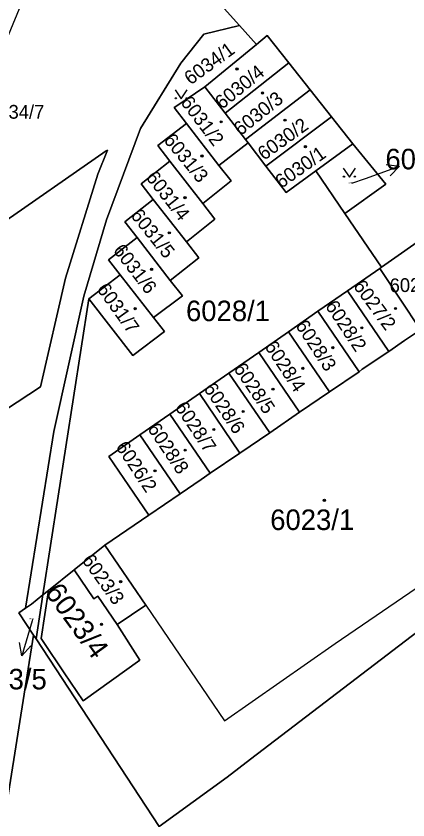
# Model space of a CAD drawing. Extents: x -596233 to -595156, y -1161235 to -1159375.
# Drawn here: x -595835.9 to -595803.5, y -1159916.5 to -1159850 of the extents above; entities that cross this region are included whole.
import ezdxf

# ---------------------------------------------------------------- set-up
doc = ezdxf.new("R2010")
doc.units = 0
for name, color, linetype in [('KN_CAR_KR', 7, 'Continuous'), ('KN_KULTURY', 7, 'Continuous'), ('KN_PARC_CIS_POM', 7, 'Continuous'), ('KN_PARC_CIS_POZ', 7, 'Continuous'), ('KN_PARC_CIS_STAV', 7, 'Continuous'), ('KN_PARC_PLOCHA', 7, 'Continuous'), ('PARC_C_SIPKA', 7, 'Continuous'), ('parcely_l', 7, 'Continuous')]:
    doc.layers.add(name, color=color, linetype=linetype)

msp = doc.modelspace()

# ---------------------------------------------------------------- linework, layer by layer
at = {"layer": 'KN_CAR_KR'}
for points in [[(-595809.52, -1159901.89), (-595789.91, -1159888.51)], [(-595825.19, -1159898.74), (-595818.69, -1159908.3)], [(-595818.69, -1159908.3), (-595809.52, -1159901.89)]]:
    msp.add_lwpolyline(points, dxfattribs=at)
at = {"layer": 'KN_KULTURY'}
for points in [[(-595822.7618, -1159856.0916), (-595822.2618, -1159856.8416), (-595821.7618, -1159856.0916)], [(-595808.8418, -1159862.5716), (-595808.3418, -1159863.3216), (-595807.8418, -1159862.5716)]]:
    msp.add_lwpolyline(points, dxfattribs=at)
for centre, radius in [((-595817.64, -1159854.37), 0.09), ((-595817.64, -1159854.37), 0.0398), ((-595815.54, -1159856.36), 0.09), ((-595815.54, -1159856.36), 0.0398), ((-595822.712, -1159856.7914), 0.05), ((-595821.8126, -1159856.7914), 0.05), ((-595818.96, -1159858.74), 0.09), ((-595818.96, -1159858.74), 0.0398), ((-595813.67, -1159858.6), 0.09), ((-595813.67, -1159858.6), 0.0398), ((-595811.98, -1159860.8), 0.09), ((-595811.98, -1159860.8), 0.0398), ((-595820.55, -1159861.57), 0.09), ((-595820.55, -1159861.57), 0.0398), ((-595808.792, -1159863.2714), 0.05), ((-595807.8926, -1159863.2714), 0.05), ((-595821.95, -1159865.02), 0.09), ((-595821.95, -1159865.02), 0.0398), ((-595823.25, -1159867.92), 0.09), ((-595823.25, -1159867.92), 0.0398), ((-595824.72, -1159870.94), 0.09), ((-595824.72, -1159870.94), 0.0398), ((-595826.08, -1159874.2), 0.09), ((-595826.08, -1159874.2), 0.0398), ((-595804.52, -1159874.18), 0.09), ((-595804.52, -1159874.18), 0.0398), ((-595807.31, -1159875.78), 0.09), ((-595807.31, -1159875.78), 0.0398), ((-595809.71, -1159877.42), 0.09), ((-595809.71, -1159877.42), 0.0398), ((-595812.2, -1159879.13), 0.09), ((-595812.2, -1159879.13), 0.0398), ((-595814.67, -1159880.86), 0.09), ((-595814.67, -1159880.86), 0.0398), ((-595817.14, -1159882.7), 0.09), ((-595817.14, -1159882.7), 0.0398), ((-595819.56, -1159884.19), 0.09), ((-595819.56, -1159884.19), 0.0398), ((-595821.94, -1159885.9), 0.09), ((-595821.94, -1159885.9), 0.0398), ((-595824.43, -1159887.61), 0.09), ((-595824.43, -1159887.61), 0.0398), ((-595810.41, -1159890.06), 0.09), ((-595810.41, -1159890.06), 0.0398), ((-595827.28, -1159896.78), 0.09), ((-595827.28, -1159896.78), 0.0398), ((-595828.87, -1159900.31), 0.09), ((-595828.87, -1159900.31), 0.0398)]:
    msp.add_circle(centre, radius, dxfattribs=at)
at = {"layer": 'KN_PARC_PLOCHA'}
for points in [[(-595801.63, -1159867.91), (-595805.67, -1159870.77), (-595808.71, -1159866.31), (-595805.31, -1159863.89), (-595808.05, -1159860.57), (-595809.82, -1159858.33), (-595811.59, -1159856.09), (-595813.36, -1159853.85), (-595815.14, -1159851.6), (-595816.04, -1159852.34), (-595817.45, -1159850.76), (-595825.48, -1159841.82), (-595829.07, -1159838.82), (-595831.66, -1159837.16), (-595832.54, -1159836.6), (-595835.57, -1159834.72), (-595838.74, -1159833.07), (-595844.95, -1159829.84), (-595851.06, -1159826.67), (-595858.18, -1159822.96), (-595858.71, -1159822.68), (-595860.83, -1159821.58), (-595861.61, -1159820.87), (-595909.39, -1159777.39)], [(-595825.48, -1159841.82), (-595817.45, -1159850.76), (-595820.39, -1159851.48), (-595822.31, -1159853.88), (-595825.64, -1159859.29), (-595828.46, -1159866.84), (-595830.34, -1159873.15), (-595832.82, -1159884.37), (-595835.15, -1159898.98), (-595835.7, -1159899.36), (-595834.49, -1159901.2), (-595843.42, -1159957.34)], [(-595852.3, -1159925.34), (-595849.24, -1159905.62), (-595848.96, -1159903.82), (-595847.17, -1159891.43), (-595846.86, -1159889.56), (-595837.81, -1159883.2), (-595833.91, -1159880.66), (-595831.84, -1159871.67), (-595829.16, -1159863.06), (-595828.38, -1159861.07), (-595828.48, -1159861.13), (-595837.69, -1159867.53), (-595840.14, -1159869.1), (-595842.77, -1159870.7), (-595838.42, -1159855.98), (-595834.56, -1159846.65)], [(-595788.28, -1159889.92), (-595816.52, -1159911.48), (-595818.47, -1159912.97), (-595824.1, -1159917.05), (-595834.28, -1159901.52), (-595833.71, -1159897.88), (-595833.26, -1159897.52), (-595833.87, -1159901.48), (-595833.7, -1159901.73), (-595831.95, -1159904.33), (-595830.39, -1159906.64), (-595825.68, -1159903.27), (-595827.56, -1159900.34), (-595825.19, -1159898.74), (-595828.58, -1159893.76), (-595824.95, -1159891.28), (-595822.35, -1159889.51), (-595820.62, -1159888.33), (-595819.88, -1159887.82), (-595817.41, -1159886.14), (-595814.94, -1159884.46), (-595812.47, -1159882.77), (-595810, -1159881.09), (-595807.54, -1159879.41), (-595807.27, -1159879.2), (-595805.08, -1159877.74), (-595803.78, -1159876.84), (-595802.45, -1159875.94)]]:
    msp.add_lwpolyline(points, dxfattribs=at)
for points in [[(-595816.04, -1159852.34), (-595820.3, -1159855.85), (-595822.72, -1159857.48), (-595822.84, -1159857.56), (-595821.83, -1159858.87), (-595824.21, -1159860.7), (-595823.2, -1159862), (-595825.59, -1159863.86), (-595824.58, -1159865.16), (-595826.94, -1159867.01), (-595825.92, -1159868.31), (-595828.29, -1159870.16), (-595827.31, -1159871.4), (-595829.92, -1159873.38), (-595833.71, -1159897.88), (-595834.67, -1159898.65), (-595835.15, -1159898.98), (-595832.82, -1159884.37), (-595830.34, -1159873.15), (-595828.46, -1159866.84), (-595825.64, -1159859.29), (-595822.31, -1159853.88), (-595820.39, -1159851.48), (-595817.45, -1159850.76)], [(-595813.36, -1159853.85), (-595818.62, -1159858.03), (-595820.3, -1159855.85), (-595816.04, -1159852.34), (-595815.14, -1159851.6)], [(-595811.59, -1159856.09), (-595816.94, -1159860.21), (-595818.62, -1159858.03), (-595813.36, -1159853.85)], [(-595818.62, -1159858.03), (-595816.94, -1159860.21), (-595816.73, -1159860.49), (-595819.14, -1159862.34), (-595821.83, -1159858.87), (-595822.84, -1159857.56), (-595822.72, -1159857.48), (-595820.3, -1159855.85)], [(-595809.82, -1159858.33), (-595815.26, -1159862.4), (-595816.73, -1159860.49), (-595816.94, -1159860.21), (-595811.59, -1159856.09)], [(-595808.05, -1159860.57), (-595811.13, -1159862.8), (-595813.58, -1159864.58), (-595815.26, -1159862.4), (-595809.82, -1159858.33)], [(-595819.14, -1159862.34), (-595818.14, -1159863.62), (-595820.48, -1159865.5), (-595823.2, -1159862), (-595824.21, -1159860.7), (-595821.83, -1159858.87)], [(-595815.26, -1159862.4), (-595813.58, -1159864.58), (-595811.13, -1159862.8), (-595808.71, -1159866.31), (-595805.67, -1159870.77), (-595805.82, -1159870.87), (-595808.5, -1159872.72), (-595810.94, -1159874.41), (-595813.39, -1159876.11), (-595815.85, -1159877.81), (-595818.31, -1159879.52), (-595820.76, -1159881.22), (-595823.22, -1159882.92), (-595825.68, -1159884.63), (-595828.26, -1159886.42), (-595824.95, -1159891.28), (-595828.58, -1159893.76), (-595831.13, -1159895.8), (-595833.26, -1159897.52), (-595833.71, -1159897.88), (-595829.92, -1159873.38), (-595826.26, -1159878.06), (-595823.65, -1159876.09), (-595824.55, -1159874.94), (-595822.15, -1159873.14), (-595823.17, -1159871.86), (-595820.82, -1159869.98), (-595821.83, -1159868.68), (-595819.47, -1159866.8), (-595820.48, -1159865.5), (-595818.14, -1159863.62), (-595819.14, -1159862.34), (-595816.73, -1159860.49)], [(-595808.71, -1159866.31), (-595811.13, -1159862.8), (-595808.05, -1159860.57), (-595805.31, -1159863.89)], [(-595846.86, -1159889.56), (-595846.82, -1159889.33), (-595845.51, -1159881.53), (-595844.49, -1159875.09), (-595844.12, -1159875.26), (-595842.77, -1159870.7), (-595840.14, -1159869.1), (-595837.69, -1159867.53), (-595828.48, -1159861.13), (-595828.38, -1159861.07), (-595829.16, -1159863.06), (-595831.84, -1159871.67), (-595833.91, -1159880.66), (-595837.81, -1159883.2)], [(-595820.48, -1159865.5), (-595819.47, -1159866.8), (-595821.83, -1159868.68), (-595824.58, -1159865.16), (-595825.59, -1159863.86), (-595823.2, -1159862)], [(-595821.83, -1159868.68), (-595820.82, -1159869.98), (-595823.17, -1159871.86), (-595825.92, -1159868.31), (-595826.94, -1159867.01), (-595824.58, -1159865.16)], [(-595823.17, -1159871.86), (-595822.15, -1159873.14), (-595824.55, -1159874.94), (-595827.31, -1159871.4), (-595828.29, -1159870.16), (-595825.92, -1159868.31)], [(-595797.56, -1159872.62), (-595799.03, -1159873.62), (-595801.7, -1159875.43), (-595802.45, -1159875.94), (-595805.82, -1159870.87), (-595805.67, -1159870.77), (-595801.63, -1159867.91)], [(-595802.45, -1159875.94), (-595803.78, -1159876.84), (-595805.08, -1159877.74), (-595808.5, -1159872.72), (-595805.82, -1159870.87)], [(-595824.55, -1159874.94), (-595823.65, -1159876.09), (-595826.26, -1159878.06), (-595829.92, -1159873.38), (-595827.31, -1159871.4)], [(-595805.08, -1159877.74), (-595807.27, -1159879.2), (-595807.54, -1159879.41), (-595810.94, -1159874.41), (-595808.5, -1159872.72)], [(-595807.54, -1159879.41), (-595810, -1159881.09), (-595813.39, -1159876.11), (-595810.94, -1159874.41)], [(-595810, -1159881.09), (-595812.47, -1159882.77), (-595815.85, -1159877.81), (-595813.39, -1159876.11)], [(-595812.47, -1159882.77), (-595814.94, -1159884.46), (-595818.31, -1159879.52), (-595815.85, -1159877.81)], [(-595814.94, -1159884.46), (-595817.41, -1159886.14), (-595820.76, -1159881.22), (-595818.31, -1159879.52)], [(-595817.41, -1159886.14), (-595819.88, -1159887.82), (-595823.22, -1159882.92), (-595820.76, -1159881.22)], [(-595819.88, -1159887.82), (-595820.62, -1159888.33), (-595822.35, -1159889.51), (-595825.68, -1159884.63), (-595823.22, -1159882.92)], [(-595822.35, -1159889.51), (-595824.95, -1159891.28), (-595828.26, -1159886.42), (-595825.68, -1159884.63)], [(-595843.42, -1159957.34), (-595834.49, -1159901.2), (-595834.28, -1159901.52), (-595824.1, -1159917.05), (-595818.47, -1159912.97), (-595816.52, -1159911.48), (-595788.28, -1159889.92), (-595784.62, -1159887.13), (-595776.69, -1159899.43), (-595792.04, -1159897.58), (-595796.5, -1159899.94), (-595799.19, -1159921.99)], [(-595827.56, -1159900.34), (-595829.18, -1159897.98), (-595829.51, -1159898.21), (-595831.13, -1159895.8), (-595828.58, -1159893.76), (-595825.19, -1159898.74)], [(-595827.56, -1159900.34), (-595825.68, -1159903.27), (-595830.39, -1159906.64), (-595831.95, -1159904.33), (-595833.7, -1159901.73), (-595833.87, -1159901.48), (-595833.26, -1159897.52), (-595831.13, -1159895.8), (-595829.51, -1159898.21), (-595829.18, -1159897.98)], [(-595834.28, -1159901.52), (-595834.49, -1159901.2), (-595835.7, -1159899.36), (-595835.15, -1159898.98), (-595834.67, -1159898.65), (-595833.71, -1159897.88)]]:
    msp.add_lwpolyline(points, close=True, dxfattribs=at)
at = {"layer": 'PARC_C_SIPKA'}
for points in [[(-595805.3063, -1159862.274), (-595804.1962, -1159862.4069), (-595804.9686, -1159863.2152)], [(-595808.13, -1159863.82), (-595807.02, -1159863.42), (-595804.1962, -1159862.4069)], [(-595834.58, -1159899.9), (-595834.62, -1159900.03), (-595835.4706, -1159902.9069)], [(-595834.7076, -1159902.0897), (-595835.4706, -1159902.9069), (-595835.6666, -1159901.8061)]]:
    msp.add_lwpolyline(points, dxfattribs=at)
at = {"layer": 'parcely_l'}
for points in [[(-595817.45, -1159850.76), (-595825.48, -1159841.82), (-595829.07, -1159838.82), (-595831.66, -1159837.16)], [(-595835.15, -1159898.98), (-595832.82, -1159884.37), (-595830.34, -1159873.15), (-595828.46, -1159866.84), (-595825.64, -1159859.29), (-595822.31, -1159853.88), (-595820.39, -1159851.48), (-595817.45, -1159850.76)], [(-595816.04, -1159852.34), (-595817.45, -1159850.76)], [(-595813.36, -1159853.85), (-595815.14, -1159851.6), (-595816.04, -1159852.34)], [(-595816.04, -1159852.34), (-595820.3, -1159855.85)], [(-595818.62, -1159858.03), (-595813.36, -1159853.85)], [(-595811.59, -1159856.09), (-595813.36, -1159853.85)], [(-595821.83, -1159858.87), (-595822.84, -1159857.56), (-595822.72, -1159857.48), (-595820.3, -1159855.85)], [(-595820.3, -1159855.85), (-595818.62, -1159858.03)], [(-595816.94, -1159860.21), (-595811.59, -1159856.09)], [(-595809.82, -1159858.33), (-595811.59, -1159856.09)], [(-595818.62, -1159858.03), (-595816.94, -1159860.21)], [(-595809.82, -1159858.33), (-595815.26, -1159862.4)], [(-595808.05, -1159860.57), (-595809.82, -1159858.33)], [(-595821.83, -1159858.87), (-595824.21, -1159860.7), (-595823.2, -1159862)], [(-595819.14, -1159862.34), (-595821.83, -1159858.87)], [(-595816.94, -1159860.21), (-595816.73, -1159860.49)], [(-595816.73, -1159860.49), (-595819.14, -1159862.34)], [(-595815.26, -1159862.4), (-595816.73, -1159860.49)], [(-595811.13, -1159862.8), (-595808.05, -1159860.57)], [(-595808.71, -1159866.31), (-595805.31, -1159863.89), (-595808.05, -1159860.57)], [(-595846.86, -1159889.56), (-595837.81, -1159883.2), (-595833.91, -1159880.66), (-595831.84, -1159871.67), (-595829.16, -1159863.06), (-595828.38, -1159861.07), (-595828.48, -1159861.13), (-595837.69, -1159867.53), (-595840.14, -1159869.1), (-595842.77, -1159870.7)], [(-595823.2, -1159862), (-595825.59, -1159863.86), (-595824.58, -1159865.16)], [(-595823.2, -1159862), (-595820.48, -1159865.5)], [(-595820.48, -1159865.5), (-595818.14, -1159863.62), (-595819.14, -1159862.34)], [(-595811.13, -1159862.8), (-595813.58, -1159864.58), (-595815.26, -1159862.4)], [(-595808.71, -1159866.31), (-595811.13, -1159862.8)], [(-595825.92, -1159868.31), (-595826.94, -1159867.01), (-595824.58, -1159865.16)], [(-595824.58, -1159865.16), (-595821.83, -1159868.68)], [(-595820.48, -1159865.5), (-595819.47, -1159866.8), (-595821.83, -1159868.68)], [(-595805.67, -1159870.77), (-595808.71, -1159866.31)], [(-595825.92, -1159868.31), (-595828.29, -1159870.16), (-595827.31, -1159871.4)], [(-595823.17, -1159871.86), (-595825.92, -1159868.31)], [(-595797.56, -1159872.62), (-595801.63, -1159867.91), (-595805.67, -1159870.77)], [(-595821.83, -1159868.68), (-595820.82, -1159869.98), (-595823.17, -1159871.86)], [(-595808.5, -1159872.72), (-595805.82, -1159870.87)], [(-595805.82, -1159870.87), (-595805.67, -1159870.77)], [(-595802.45, -1159875.94), (-595805.82, -1159870.87)], [(-595829.92, -1159873.38), (-595827.31, -1159871.4)], [(-595827.31, -1159871.4), (-595824.55, -1159874.94)], [(-595823.17, -1159871.86), (-595822.15, -1159873.14), (-595824.55, -1159874.94)], [(-595808.5, -1159872.72), (-595810.94, -1159874.41)], [(-595805.08, -1159877.74), (-595808.5, -1159872.72)], [(-595829.92, -1159873.38), (-595833.71, -1159897.88)], [(-595824.55, -1159874.94), (-595823.65, -1159876.09), (-595826.26, -1159878.06), (-595829.92, -1159873.38)], [(-595813.39, -1159876.11), (-595810.94, -1159874.41)], [(-595810.94, -1159874.41), (-595807.54, -1159879.41)], [(-595815.85, -1159877.81), (-595813.39, -1159876.11)], [(-595810, -1159881.09), (-595813.39, -1159876.11)], [(-595802.45, -1159875.94), (-595803.78, -1159876.84), (-595805.08, -1159877.74)], [(-595818.31, -1159879.52), (-595815.85, -1159877.81)], [(-595815.85, -1159877.81), (-595812.47, -1159882.77)], [(-595807.54, -1159879.41), (-595807.27, -1159879.2), (-595805.08, -1159877.74)], [(-595820.76, -1159881.22), (-595818.31, -1159879.52)], [(-595814.94, -1159884.46), (-595818.31, -1159879.52)], [(-595807.54, -1159879.41), (-595810, -1159881.09)], [(-595823.22, -1159882.92), (-595820.76, -1159881.22)], [(-595820.76, -1159881.22), (-595817.41, -1159886.14)], [(-595810, -1159881.09), (-595812.47, -1159882.77)], [(-595825.68, -1159884.63), (-595823.22, -1159882.92)], [(-595819.88, -1159887.82), (-595823.22, -1159882.92)], [(-595812.47, -1159882.77), (-595814.94, -1159884.46)], [(-595824.95, -1159891.28), (-595828.26, -1159886.42), (-595825.68, -1159884.63)], [(-595825.68, -1159884.63), (-595822.35, -1159889.51)], [(-595814.94, -1159884.46), (-595817.41, -1159886.14)], [(-595817.41, -1159886.14), (-595819.88, -1159887.82)], [(-595819.88, -1159887.82), (-595820.62, -1159888.33), (-595822.35, -1159889.51)], [(-595822.35, -1159889.51), (-595824.95, -1159891.28)], [(-595834.28, -1159901.52), (-595824.1, -1159917.05), (-595818.47, -1159912.97), (-595816.52, -1159911.48), (-595788.28, -1159889.92)], [(-595824.95, -1159891.28), (-595828.58, -1159893.76)], [(-595831.13, -1159895.8), (-595828.58, -1159893.76)], [(-595828.58, -1159893.76), (-595825.19, -1159898.74), (-595827.56, -1159900.34)], [(-595833.26, -1159897.52), (-595831.13, -1159895.8)], [(-595831.13, -1159895.8), (-595829.51, -1159898.21), (-595829.18, -1159897.98), (-595827.56, -1159900.34)], [(-595827.56, -1159900.34), (-595825.68, -1159903.27), (-595830.39, -1159906.64), (-595831.95, -1159904.33), (-595833.7, -1159901.73), (-595833.87, -1159901.48), (-595833.26, -1159897.52)], [(-595833.26, -1159897.52), (-595833.71, -1159897.88)], [(-595833.71, -1159897.88), (-595834.67, -1159898.65), (-595835.15, -1159898.98)], [(-595833.71, -1159897.88), (-595834.28, -1159901.52)], [(-595834.49, -1159901.2), (-595835.7, -1159899.36), (-595835.15, -1159898.98)], [(-595843.42, -1159957.34), (-595834.49, -1159901.2)], [(-595834.28, -1159901.52), (-595834.49, -1159901.2)]]:
    msp.add_lwpolyline(points, dxfattribs=at)

# ---------------------------------------------------------------- texts
at = {"layer": 'KN_PARC_CIS_POM'}
for s, p in [('6031/8', (-595808.4133, -1159863.82)), ('6023/5', (-595834.8633, -1159899.9))]:
    msp.add_text(s, height=0.1, dxfattribs=at).set_placement(p)
at = {"layer": 'KN_PARC_CIS_POZ'}
for s, rotation, p in [('6034/1', 36.110636, (-595821.4894, -1159855.7336)), ('6027/1', 1.142614, (-595804.9993, -1159872.8444))]:
    msp.add_text(s, height=1.14, rotation=rotation, dxfattribs=at).set_placement(p)
for s, height, p in [('6034/7', 1.14, (-595838.26, -1159858.48)), ('6031/8', 1.7, (-595805.3566, -1159862.67)), ('6028/1', 1.7, (-595821.8666, -1159875.23)), ('6023/5', 1.7, (-595840.3498, -1159905.6961))]:
    msp.add_text(s, height=height, dxfattribs=at).set_placement(p)
at = {"layer": 'KN_PARC_CIS_STAV'}
for s, height, rotation, p in [('6030/4', 1.14, 39.063489, (-595818.8879, -1159857.7555)), ('6030/3', 1.14, 38.697933, (-595817.3508, -1159859.9394)), ('6031/2', 1.14, 307.230627, (-595822.3742, -1159857.1383)), ('6030/2', 1.14, 35.669888, (-595815.414, -1159861.9734)), ('6031/3', 1.14, 309.520582, (-595823.7754, -1159860.2784)), ('6030/1', 1.14, 35.253892, (-595813.9776, -1159864.2943)), ('6031/4', 1.14, 308.121579, (-595825.244, -1159863.359)), ('6031/5', 1.14, 308.693896, (-595826.5092, -1159866.499)), ('6031/6', 1.14, 307.685563, (-595827.9546, -1159869.3939)), ('6031/7', 1.14, 305.63884, (-595829.302, -1159872.585)), ('6027/2', 1.14, 306.270204, (-595808.0708, -1159872.3359)), ('6028/2', 1.14, 303.665375, (-595810.3805, -1159873.9817)), ('6028/3', 1.14, 303.165938, (-595812.847, -1159875.5862)), ('6028/4', 1.14, 303.369057, (-595815.4066, -1159877.3225)), ('6028/5', 1.14, 304.104272, (-595817.971, -1159879.1555)), ('6028/6', 1.14, 303.97204, (-595820.4549, -1159880.8014)), ('6028/7', 1.14, 303.841412, (-595822.8288, -1159882.3572)), ('6028/8', 1.14, 303.866107, (-595825.0999, -1159884.128)), ('6026/2', 1.14, 303.609617, (-595827.7279, -1159885.63)), ('6023/3', 1.14, 305.637167, (-595830.5319, -1159895.0149)), ('6023/4', 1.7, 305.924999, (-595833.616, -1159897.6796))]:
    msp.add_text(s, height=height, rotation=rotation, dxfattribs=at).set_placement(p)
msp.add_text('6023/1', height=1.7, dxfattribs=at).set_placement((-595814.8966, -1159892.51))

doc.saveas('drawing.dxf')
